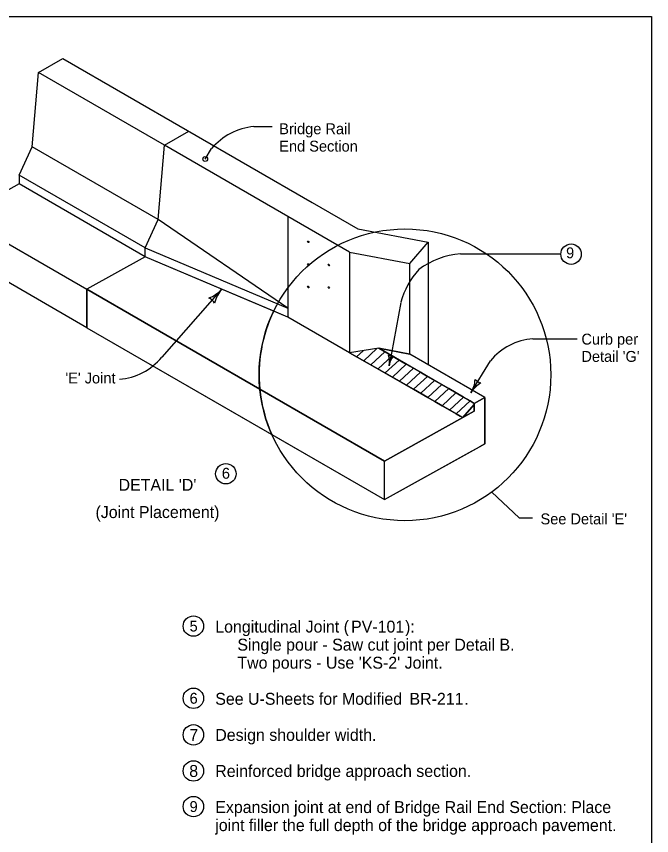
# Model space of a CAD drawing. Extents: x 9234 to 81668, y 5635 to 15999.
# Drawn here: x 19534 to 20468, y 8741 to 9944 of the extents above; entities that cross this region are included whole.
import ezdxf

# ---------------------------------------------------------------- set-up
doc = ezdxf.new("R2010")
doc.units = 0
for name, color, linetype in [('Level 61', 7, 'Continuous'), ('PC_REBAR', 7, 'Continuous'), ('PS_BOLT', 7, 'Continuous'), ('PS_CONST', 7, 'Continuous'), ('PS_DIM', 7, 'Continuous'), ('Revetment', 7, 'Continuous'), ('SheetAddenda', 7, 'Continuous')]:
    doc.layers.add(name, color=color, linetype=linetype)

msp = doc.modelspace()

# ---------------------------------------------------------------- linework, layer by layer
at = {"layer": 'Level 61'}
msp.add_lwpolyline([(17332.5, 9944), (20467.5, 9944), (20467.5, 7924), (17332.5, 7924)], close=True, dxfattribs=at)
at = {"layer": 'PC_REBAR'}
msp.add_circle((19811.9, 9734.6), 3.54, dxfattribs=at)
at = {"layer": 'PS_CONST'}
for centre, radius, start, end in [((20165.9, 9413.3), 42.5, 328.7108, 356.7833), ((20220.7, 9421.7), 16.4, 220.9775, 256.4442), ((20238.5, 9369.2), 42.5, 120.6383, 148.7108)]:
    msp.add_arc(centre, radius, start, end, dxfattribs=at)
at = {"layer": 'PS_DIM'}
for p, q in [((19602.9, 9882.2), (19968.9, 9670.9)), ((19752, 9754.7), (19567, 9861.5)), ((19883.4, 9782.2), (19910.3, 9782.2)), ((19742.6, 9645.6), (19557.6, 9752.4)), ((19933, 9650.2), (19752, 9754.7)), ((19811.9, 9734.6), (19821.2, 9749.9)), ((19723.7, 9604.2), (19538.7, 9711)), ((19538.7, 9711), (19538.7, 9697.9)), ((19968.9, 9670.9), (20036.2, 9632)), ((19933, 9650.2), (19933, 9502.3)), ((20023.6, 9597.9), (19933, 9650.2)), ((20036.2, 9632), (20139.4, 9612.6)), ((20139.4, 9612.6), (20139.4, 9432.6)), ((19723.7, 9591.1), (19637.9, 9543.5)), ((19723.7, 9591.1), (19637.9, 9543.5)), ((19912.4, 9511), (19723.7, 9591.1)), ((19933, 9502.3), (19723.7, 9591.1)), ((20023.6, 9597.9), (20023.6, 9450)), ((20023.6, 9597.9), (20112.5, 9581.2)), ((20186.8, 9595.2), (20334.3, 9595.2)), ((20112.5, 9448.1), (20112.5, 9581.2)), ((19637.9, 9543.5), (19637.9, 9486.9)), ((19892, 9396.8), (19637.9, 9543.5)), ((19637.9, 9543.5), (19637.9, 9486.9)), ((19637.9, 9543.5), (19892, 9396.8)), ((19637.9, 9543.5), (20075.1, 9291.1)), ((19836.4, 9543.8), (19748, 9443.5)), ((20099, 9524.1), (20081.8, 9431.1)), ((19933, 9502.3), (19912.4, 9511)), ((20023.6, 9450), (19933, 9502.3)), ((20023.6, 9450), (19933, 9502.3)), ((19637.9, 9486.9), (20075.1, 9234.5)), ((19637.9, 9486.9), (19909.8, 9329.9)), ((20293, 9470.7), (20358.2, 9470.7)), ((20066.9, 9456.7), (20023.6, 9450)), ((20066.9, 9456.7), (20023.6, 9450)), ((20064.1, 9456.2), (20044.7, 9438.2)), ((20107.2, 9433.4), (20066.9, 9456.7)), ((20112.5, 9448.1), (20066.9, 9456.7)), ((20066.9, 9456.7), (20107.2, 9433.4)), ((20207, 9375.8), (20066.9, 9456.7)), ((20066.9, 9456.7), (20112.5, 9448.1)), ((20086.8, 9414.4), (20023.6, 9450)), ((20023.6, 9450), (20023.6, 9450)), ((20023.6, 9450), (20086.8, 9414.4)), ((20186.5, 9356.8), (20023.6, 9450)), ((20190.1, 9354.8), (20023.6, 9450)), ((20023.6, 9450), (20023.6, 9450)), ((20043.9, 9453.1), (20034.1, 9444.1)), ((20075.9, 9451.5), (20055.2, 9432.3)), ((20086.4, 9445.4), (20065.8, 9426.4)), ((20222.7, 9384.5), (20112.5, 9448.1)), ((20222.7, 9384.5), (20112.5, 9448.1)), ((20096.8, 9439.4), (20076.4, 9420.4)), ((20086.8, 9414.4), (20107.2, 9433.4)), ((20107.2, 9433.4), (20086.8, 9414.4)), ((20107.2, 9433.4), (20086.8, 9414.4)), ((20117.6, 9427.4), (20107.2, 9433.4)), ((20107.2, 9433.4), (20117.6, 9427.4)), ((20202.2, 9391.2), (20230.8, 9438.3)), ((20097.2, 9408.4), (20117.6, 9427.4)), ((20117.6, 9427.4), (20097.2, 9408.4)), ((20117.6, 9427.4), (20097.2, 9408.4)), ((20107.6, 9402.4), (20128, 9421.4)), ((20128, 9421.4), (20107.6, 9402.4)), ((20128, 9421.4), (20107.6, 9402.4)), ((20128, 9421.4), (20117.6, 9427.4)), ((20117.6, 9427.4), (20128, 9421.4)), ((20138.4, 9415.4), (20128, 9421.4)), ((20128, 9421.4), (20138.4, 9415.4)), ((20086.8, 9414.4), (20097.2, 9408.4)), ((20097.2, 9408.4), (20107.6, 9402.4)), ((20118, 9396.4), (20138.4, 9415.4)), ((20138.4, 9415.4), (20118, 9396.4)), ((20138.4, 9415.4), (20118, 9396.4)), ((20148.7, 9409.4), (20128.6, 9390.8)), ((19892, 9396.8), (20075.1, 9291.1)), ((20075.1, 9291.1), (19892, 9396.8)), ((20107.6, 9402.4), (20118, 9396.4)), ((20118, 9396.4), (20138.8, 9384.4)), ((20138.8, 9384.4), (20159.2, 9403.4)), ((20159.2, 9403.4), (20138.8, 9384.4)), ((20159.2, 9403.4), (20138.8, 9384.4)), ((20149.2, 9378.4), (20169.6, 9397.4)), ((20169.6, 9397.4), (20149.2, 9378.4)), ((20169.6, 9397.4), (20149.2, 9378.4)), ((20169.6, 9397.4), (20159.2, 9403.4)), ((20159.2, 9403.4), (20169.6, 9397.4)), ((20138.8, 9384.4), (20149.2, 9378.4)), ((20180.1, 9391.3), (20159.7, 9372.3)), ((20191.1, 9385), (20170.7, 9366)), ((20222.7, 9384.5), (20214.8, 9380.1)), ((20214.8, 9380.1), (20222.7, 9384.5)), ((20222.7, 9384.5), (20214.8, 9380.1)), ((20222.7, 9316.2), (20222.7, 9384.5)), ((20149.2, 9378.4), (20159.7, 9372.3)), ((20159.7, 9372.3), (20180.4, 9360.4)), ((20180.4, 9360.4), (20200.8, 9379.3)), ((20200.8, 9379.3), (20180.4, 9360.4)), ((20200.8, 9379.3), (20180.4, 9360.4)), ((20190.1, 9354.8), (20207, 9373.9)), ((20207, 9373.9), (20190.1, 9354.8)), ((20190.1, 9354.8), (20207, 9373.9)), ((20207, 9375.8), (20200.8, 9379.3)), ((20200.8, 9379.3), (20207, 9375.8)), ((20214.8, 9380.1), (20207, 9375.8)), ((20207, 9375.8), (20214.8, 9380.1)), ((20214.8, 9380.1), (20207, 9375.8)), ((20207, 9373.9), (20207, 9375.8)), ((20207, 9364.1), (20207, 9375.8)), ((20207, 9364.1), (20207, 9373.9)), ((20075.1, 9291.1), (20207, 9364.1)), ((20180.4, 9360.4), (20186.5, 9356.8)), ((20207, 9364.1), (20190.1, 9354.8)), ((20190.1, 9354.8), (20207, 9364.1)), ((20075.1, 9291.1), (20190.1, 9354.8)), ((20190.1, 9354.8), (20075.1, 9291.1)), ((20190.1, 9354.8), (20186.5, 9356.8)), ((20186.5, 9356.8), (20190.1, 9354.8)), ((19909.8, 9329.9), (20075.1, 9234.5)), ((20179.6, 9292.3), (20214.8, 9311.9)), ((20199.7, 9303.5), (20214.8, 9311.9)), ((20214.8, 9311.9), (20222.7, 9316.2)), ((20222.7, 9316.2), (20214.8, 9311.9)), ((20075.1, 9234.5), (20199.7, 9303.5)), ((20075.1, 9234.5), (20075.1, 9291.1)), ((20232.6, 9245.5), (20273, 9207.5)), ((20273, 9207.5), (20292.8, 9207.5))]:
    msp.add_line(p, q, dxfattribs=at)
for points in [[(19567, 9861.5), (19602.9, 9882.2)], [(19538.7, 9711), (19557.6, 9752.4), (19567, 9861.5)], [(19752, 9754.7), (19787.9, 9775.4)], [(19723.7, 9591.1), (19723.7, 9604.2), (19742.6, 9645.6), (19752, 9754.7)], [(19538.7, 9697.9), (19452.9, 9650.3)], [(19723.7, 9591.1), (19538.7, 9697.9)], [(19452.9, 9650.3), (19637.9, 9543.5)], [(19723.7, 9604.2), (19933, 9515.4), (19742.6, 9645.6)], [(20112.5, 9581.2), (20139.4, 9612.6)], [(19637.9, 9486.9), (19452.9, 9593.7)], [(19723.7, 9591.1), (19637.9, 9543.5)], [(19637.9, 9486.9), (19637.9, 9543.5)], [(20023.6, 9450), (20023.6, 9450)], [(20112.5, 9448.1), (20111.7, 9447.7), (20112.5, 9448.1)], [(20107.6, 9402.4), (20097.2, 9408.4), (20086.8, 9414.4)], [(20159.2, 9403.4), (20148.7, 9409.4), (20138.4, 9415.4)], [(20138.4, 9415.4), (20148.7, 9409.4), (20159.2, 9403.4)], [(20138.8, 9384.4), (20118, 9396.4), (20107.6, 9402.4)], [(20200.8, 9379.3), (20191.1, 9384.9), (20169.6, 9397.4)], [(20169.6, 9397.4), (20191.1, 9384.9), (20200.8, 9379.3)], [(20186.5, 9356.8), (20180.4, 9360.4), (20159.7, 9372.3), (20149.2, 9378.4), (20138.8, 9384.4)], [(20222.7, 9384.5), (20222.7, 9316.2)], [(20207, 9375.8), (20207, 9373.9), (20207, 9364.1)], [(20075.1, 9234.5), (20179.6, 9292.3), (20199.7, 9303.5)]]:
    msp.add_lwpolyline(points, dxfattribs=at)
for centre, radius in [((20105.2, 9417.7), 214.2), ((20349.2, 9594.9), 15), ((19842.2, 9272.4), 15), ((19794.5, 9048.7), 15), ((19794.5, 8942.7), 15), ((19794.5, 8889), 15), ((19794.5, 8836), 15), ((19794.5, 8783.7), 15)]:
    msp.add_circle(centre, radius, dxfattribs=at)
for centre, radius, start, end in [((19891.1, 9691.5), 91, 94.8409, 140.1467), ((20195.7, 9478.1), 117.5, 94.3399, 126.627), ((20212.4, 9493.2), 117.5, 137.5971, 164.7195), ((19800.2, 9575.8), 48.4, 290.4433, 318.5158), ((19872.7, 9511.8), 48.4, 138.5158, 166.5883), ((19809.6, 9513.4), 18.7, 30.7825, 66.2492), ((20105.2, 9417.7), 214.2, 154.1687, 185.6063), ((20105.2, 9417.7), 214.2, 154.1687, 185.6063), ((20300.7, 9380), 91, 94.8409, 140.1467), ((19678.1, 9501.8), 91, 274.8409, 320.1467), ((20086.7, 9457.7), 12.5, 241.782, 277.2487), ((20050.1, 9437), 32.3, 349.5153, 17.5878), ((20113.5, 9425.2), 32.3, 141.4428, 169.5153), ((20105.2, 9417.7), 214.2, 185.6063, 204.2018), ((20105.2, 9417.7), 214.2, 185.6063, 204.2018)]:
    msp.add_arc(centre, radius, start, end, dxfattribs=at)
for centre in [(19963.2, 9613), (19963.2, 9579.8), (19993.4, 9579), (19963.2, 9546.6), (19993.4, 9545.8)]:
    msp.add_ellipse(centre, major_axis=(0.67, -1.15), ratio=0.57735, dxfattribs=at)
at = {"layer": 'Revetment'}
msp.add_line((19637.9, 9486.9), (20075.1, 9234.5), dxfattribs=at)

# ---------------------------------------------------------------- texts
at = {"layer": 'PS_BOLT'}
for s, height, p in [('6', 16, (19836.3, 9265.1)), ('(Joint Placement)', 17.5, (19650.7, 9207.4))]:
    msp.add_text(s, height=height, dxfattribs=at).set_placement(p)
at = {"layer": 'PS_DIM'}
for s, height, p in [('Bridge Rail ', 16, (19920.6, 9771)), ('End Section', 16, (19920.6, 9745.5)), ('Curb per', 16, (20364.4, 9462.1)), ("Detail 'G'", 16, (20364.4, 9436.7)), ("'E' Joint", 16, (19606.5, 9405)), ("DETAIL 'D'", 17.5, (19684.6, 9247.4)), ("See Detail 'E'", 16, (20304.3, 9198.1))]:
    msp.add_text(s, height=height, dxfattribs=at).set_placement(p)
at = {"layer": 'SheetAddenda'}
for s, height, p in [('9', 16, (20341.9, 9588.8)), ('5', 16, (19788.9, 9040.7)), ('Longitudinal Joint (', 17.5, (19826.6, 9039.2)), ('PV-101', 17.5, (20026.1, 9039.2)), ('):', 17.5, (20105.4, 9039.2)), ('     Single pour - Saw cut joint per Detail B.', 17.5, (19826.6, 9012.7)), ("     Two pours - Use 'KS-2' Joint.", 17.5, (19826.6, 8986.2)), ('6', 16, (19788.9, 8934.7)), ('See U-Sheets for Modified ', 17.5, (19826.6, 8933.2)), ('BR-211', 17.5, (20111.9, 8933.2)), ('.', 17.5, (20192.5, 8933.2)), ('7', 17.5, (19788.6, 8880.2)), ('Design shoulder width.', 17.5, (19826.6, 8880.2)), ('8', 17.5, (19788.4, 8827.2)), ('Reinforced bridge approach section.', 17.5, (19826.6, 8827.2)), ('9', 16, (19788.9, 8775.7)), ('Expansion joint at end of Bridge Rail End Section: Place', 17.5, (19826.6, 8774.2)), ('joint filler the full depth of the bridge approach pavement.', 17.5, (19826.6, 8747.7))]:
    msp.add_text(s, height=height, dxfattribs=at).set_placement(p)

doc.saveas('drawing.dxf')
